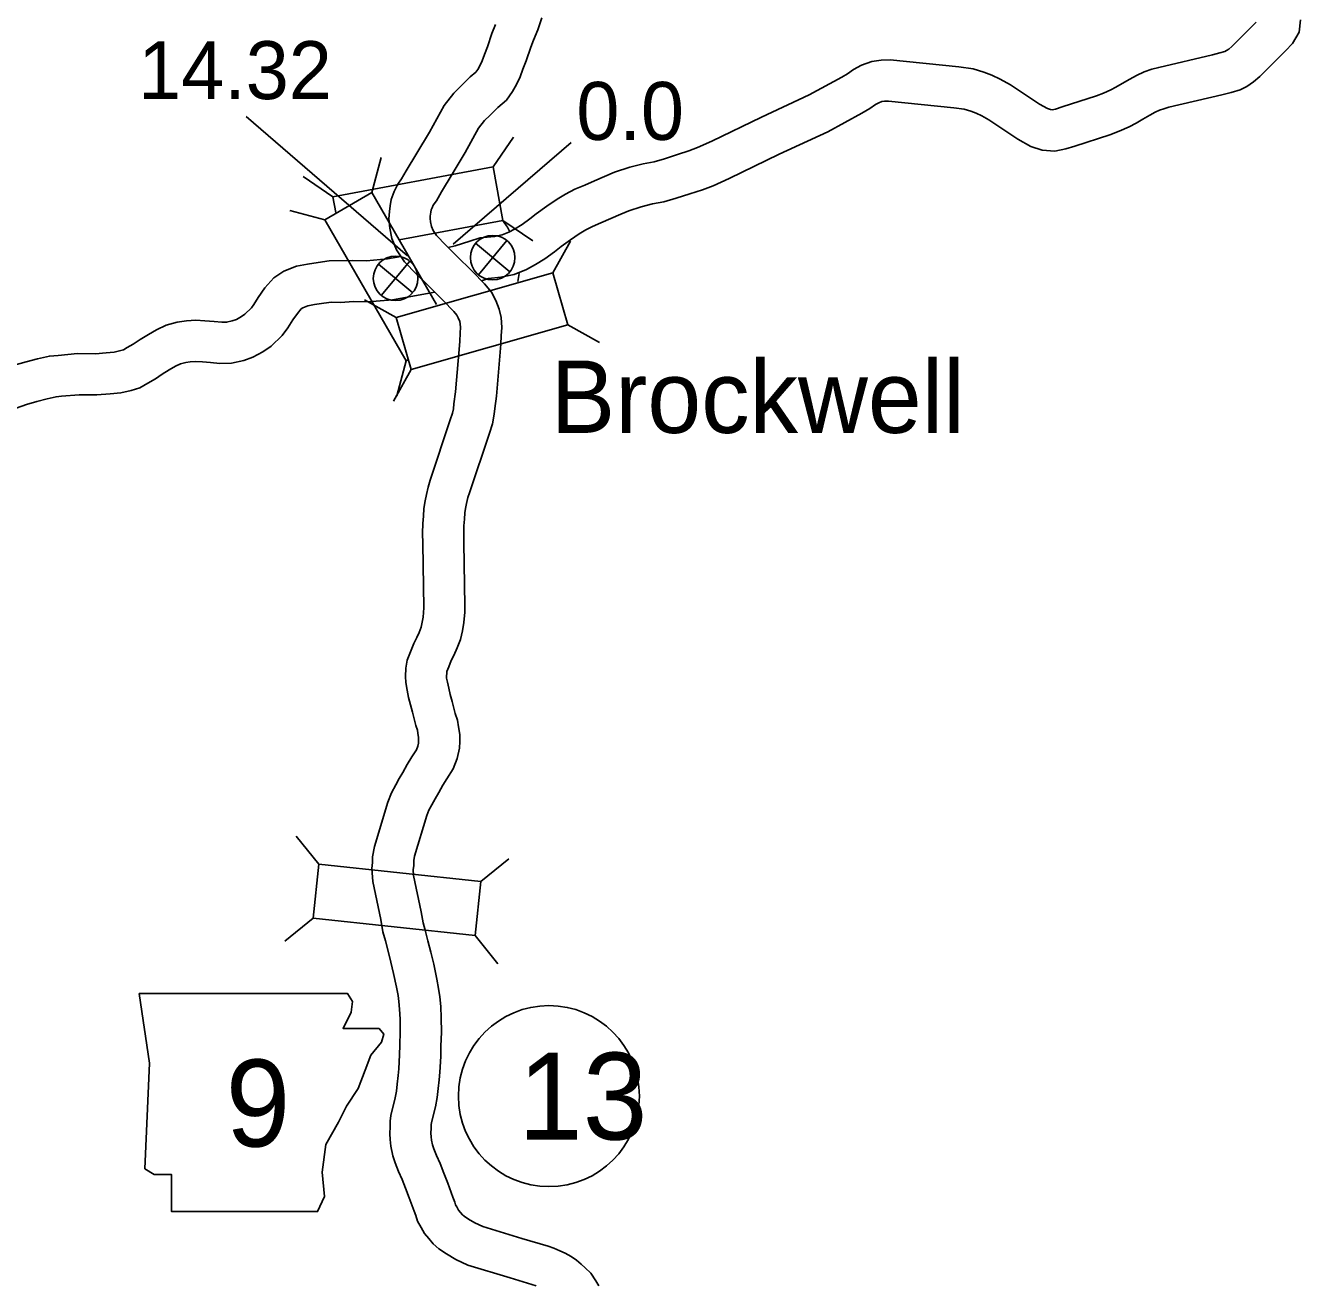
# Model space of a CAD drawing. Extents: x -939622 to -934222, y 1383701 to 1385301.
# Drawn here: x -936444.43 to -936416.53, y 1385007.92 to 1385035.42 of the extents above; entities that cross this region are included whole.
import ezdxf

# ---------------------------------------------------------------- set-up
doc = ezdxf.new("R2010")
doc.units = 0
for name, color, linetype in [('Level 10', 7, 'Continuous'), ('Level 20', 7, 'Continuous'), ('Level 21', 7, 'Continuous'), ('Level 24', 7, 'Continuous'), ('Level 25', 7, 'Continuous'), ('Level 26', 7, 'Continuous'), ('Level 27', 7, 'Continuous')]:
    doc.layers.add(name, color=color, linetype=linetype)

msp = doc.modelspace()

# ---------------------------------------------------------------- linework, layer by layer
at = {"layer": 'Level 10'}
for points in [[(-936434.148, 1385035.436), (-936434.222, 1385035.246), (-936434.32, 1385034.949), (-936434.384, 1385034.786), (-936434.439, 1385034.643), (-936434.488, 1385034.535), (-936434.534, 1385034.454), (-936434.574, 1385034.398), (-936434.699, 1385034.292), (-936434.907, 1385034.087), (-936435.057, 1385033.936), (-936435.267, 1385033.671), (-936435.59, 1385033.087), (-936435.865, 1385032.628), (-936436.104, 1385032.236), (-936436.2, 1385032.066), (-936436.286, 1385031.945), (-936436.363, 1385031.786), (-936436.428, 1385031.613), (-936436.451, 1385031.47), (-936436.468, 1385031.351), (-936436.481, 1385031.188), (-936436.461, 1385030.985), (-936436.414, 1385030.761), (-936436.313, 1385030.509), (-936436.135, 1385030.248), (-936435.872, 1385029.979), (-936435.637, 1385029.744)], [(-936433.129, 1385035.585), (-936433.22, 1385035.321), (-936433.314, 1385035.097), (-936433.375, 1385034.941), (-936433.473, 1385034.644), (-936433.545, 1385034.461), (-936433.609, 1385034.294), (-936433.685, 1385034.128), (-936433.772, 1385033.973), (-936433.906, 1385033.784), (-936434.092, 1385033.627), (-936434.273, 1385033.448), (-936434.383, 1385033.337), (-936434.515, 1385033.171), (-936434.81, 1385032.637), (-936435.095, 1385032.162), (-936435.329, 1385031.78), (-936435.44, 1385031.583), (-936435.509, 1385031.486), (-936435.535, 1385031.432), (-936435.553, 1385031.382), (-936435.561, 1385031.332), (-936435.574, 1385031.25), (-936435.578, 1385031.198), (-936435.57, 1385031.123), (-936435.549, 1385031.023), (-936435.513, 1385030.935), (-936435.436, 1385030.82), (-936435.233, 1385030.612), (-936435.004, 1385030.385)], [(-936417.501, 1385035.491), (-936418.031, 1385034.96), (-936418.098, 1385034.901), (-936418.148, 1385034.869), (-936418.186, 1385034.851), (-936418.292, 1385034.817), (-936418.456, 1385034.777), (-936419.629, 1385034.501), (-936419.785, 1385034.459), (-936419.951, 1385034.401), (-936420.117, 1385034.325), (-936420.266, 1385034.242), (-936420.431, 1385034.147), (-936420.572, 1385034.066), (-936420.676, 1385034.007), (-936420.837, 1385033.937), (-936420.996, 1385033.877), (-936421.742, 1385033.635), (-936421.889, 1385033.589), (-936421.961, 1385033.574), (-936421.997, 1385033.577), (-936422.068, 1385033.601), (-936422.243, 1385033.698), (-936422.876, 1385034.121), (-936423.098, 1385034.247), (-936423.282, 1385034.328), (-936423.455, 1385034.396), (-936423.695, 1385034.466), (-936424.003, 1385034.51), (-936425.511, 1385034.665), (-936425.706, 1385034.66), (-936425.912, 1385034.631), (-936426.134, 1385034.548), (-936426.308, 1385034.454), (-936426.441, 1385034.357), (-936426.564, 1385034.287), (-936427.279, 1385033.9), (-936428.323, 1385033.415), (-936429.411, 1385032.885), (-936429.724, 1385032.745), (-936429.916, 1385032.673), (-936430.162, 1385032.592), (-936430.446, 1385032.503), (-936430.676, 1385032.438), (-936430.912, 1385032.391), (-936431.209, 1385032.315), (-936431.54, 1385032.207), (-936431.76, 1385032.116), (-936431.978, 1385032.019), (-936432.193, 1385031.928), (-936432.412, 1385031.834), (-936432.611, 1385031.729), (-936432.794, 1385031.62), (-936433.024, 1385031.464), (-936433.253, 1385031.295), (-936433.391, 1385031.187), (-936433.564, 1385031.064), (-936433.731, 1385030.961), (-936433.851, 1385030.894), (-936433.997, 1385030.837), (-936434.165, 1385030.8), (-936434.484, 1385030.773), (-936434.707, 1385030.696), (-936435.026, 1385030.6), (-936435.18, 1385030.56)], [(-936416.528, 1385035.54), (-936416.559, 1385035.269), (-936416.706, 1385035.021), (-936416.856, 1385034.863), (-936417.416, 1385034.302), (-936417.554, 1385034.182), (-936417.705, 1385034.083), (-936417.851, 1385034.013), (-936418.049, 1385033.949), (-936418.248, 1385033.902), (-936419.408, 1385033.629), (-936419.52, 1385033.598), (-936419.615, 1385033.565), (-936419.71, 1385033.522), (-936419.822, 1385033.459), (-936419.982, 1385033.367), (-936420.125, 1385033.284), (-936420.275, 1385033.199), (-936420.5, 1385033.103), (-936420.698, 1385033.028), (-936421.47, 1385032.777), (-936421.662, 1385032.718), (-936421.906, 1385032.665), (-936422.183, 1385032.691), (-936422.432, 1385032.773), (-936422.713, 1385032.93), (-936423.348, 1385033.354), (-936423.503, 1385033.442), (-936423.628, 1385033.497), (-936423.745, 1385033.543), (-936423.886, 1385033.584), (-936424.113, 1385033.617), (-936425.546, 1385033.764), (-936425.633, 1385033.762), (-936425.689, 1385033.754), (-936425.759, 1385033.728), (-936425.828, 1385033.69), (-936425.954, 1385033.6), (-936426.126, 1385033.501), (-936426.874, 1385033.095), (-936427.936, 1385032.603), (-936429.03, 1385032.07), (-936429.381, 1385031.912), (-936429.618, 1385031.823), (-936429.889, 1385031.735), (-936430.188, 1385031.641), (-936430.465, 1385031.562), (-936430.712, 1385031.513), (-936430.958, 1385031.45), (-936431.228, 1385031.363), (-936431.406, 1385031.288), (-936431.621, 1385031.194), (-936431.84, 1385031.1), (-936432.024, 1385031.022), (-936432.169, 1385030.945), (-936432.311, 1385030.86), (-936432.505, 1385030.728), (-936432.707, 1385030.58), (-936432.852, 1385030.465), (-936433.067, 1385030.314), (-936433.273, 1385030.186), (-936433.467, 1385030.077), (-936433.737, 1385029.973), (-936434.029, 1385029.909), (-936434.296, 1385029.886), (-936434.451, 1385029.832)], [(-936435.004, 1385030.385), (-936434.649, 1385030.037), (-936434.384, 1385029.763), (-936434.236, 1385029.583), (-936434.141, 1385029.401), (-936434.065, 1385029.209), (-936434.025, 1385029.03), (-936434.005, 1385028.81), (-936434.021, 1385028.631), (-936434.03, 1385028.445), (-936434.126, 1385027.306), (-936434.162, 1385027.041), (-936434.172, 1385026.915), (-936434.212, 1385026.707), (-936434.28, 1385026.502), (-936434.717, 1385025.197), (-936434.75, 1385025.089), (-936434.779, 1385024.959), (-936434.802, 1385024.853), (-936434.817, 1385024.754), (-936434.825, 1385024.617), (-936434.838, 1385024.474), (-936434.84, 1385024.311), (-936434.838, 1385024.097), (-936434.814, 1385022.721)], [(-936436.214, 1385030.364), (-936436.512, 1385030.311), (-936436.97, 1385030.273), (-936437.279, 1385030.277), (-936437.782, 1385030.266), (-936438.025, 1385030.235), (-936438.258, 1385030.2), (-936438.503, 1385030.153), (-936438.776, 1385030.044), (-936438.998, 1385029.9), (-936439.19, 1385029.676), (-936439.339, 1385029.469), (-936439.431, 1385029.312), (-936439.487, 1385029.241), (-936439.63, 1385029.1), (-936439.703, 1385029.05), (-936439.817, 1385028.989), (-936439.908, 1385028.957), (-936440.032, 1385028.927), (-936440.133, 1385028.927), (-936440.304, 1385028.944), (-936440.503, 1385028.959), (-936440.7, 1385028.968), (-936440.911, 1385028.959), (-936441.114, 1385028.929), (-936441.356, 1385028.859), (-936441.562, 1385028.763), (-936441.737, 1385028.661), (-936441.923, 1385028.552), (-936442.077, 1385028.448), (-936442.204, 1385028.371), (-936442.286, 1385028.325), (-936442.348, 1385028.306), (-936442.494, 1385028.274), (-936442.665, 1385028.255), (-936442.9, 1385028.235), (-936443.295, 1385028.241), (-936443.718, 1385028.202), (-936443.907, 1385028.187), (-936444.17, 1385028.122), (-936444.419, 1385028.063), (-936444.68, 1385027.985)], [(-936435.471, 1385029.582), (-936436.396, 1385029.418), (-936436.938, 1385029.372), (-936437.259, 1385029.377), (-936437.529, 1385029.361), (-936437.733, 1385029.365), (-936437.902, 1385029.343), (-936438.106, 1385029.313), (-936438.249, 1385029.285), (-936438.361, 1385029.24), (-936438.4, 1385029.216), (-936438.482, 1385029.12), (-936438.583, 1385028.979), (-936438.687, 1385028.801), (-936438.817, 1385028.638), (-936439.054, 1385028.403), (-936439.235, 1385028.279), (-936439.453, 1385028.163), (-936439.653, 1385028.092), (-936439.923, 1385028.028), (-936440.176, 1385028.026), (-936440.383, 1385028.048), (-936440.557, 1385028.06), (-936440.702, 1385028.067), (-936440.827, 1385028.062), (-936440.922, 1385028.048), (-936441.038, 1385028.014), (-936441.146, 1385027.964), (-936441.284, 1385027.884), (-936441.442, 1385027.792), (-936441.589, 1385027.691), (-936441.752, 1385027.592), (-936441.93, 1385027.493), (-936442.118, 1385027.435), (-936442.348, 1385027.385), (-936442.578, 1385027.359), (-936442.87, 1385027.335), (-936443.26, 1385027.34), (-936443.64, 1385027.306), (-936443.762, 1385027.296), (-936443.958, 1385027.247), (-936444.186, 1385027.193), (-936444.407, 1385027.127), (-936444.637, 1385027.049)], [(-936435.637, 1385029.744), (-936435.288, 1385029.402), (-936435.056, 1385029.163), (-936434.99, 1385029.082), (-936434.96, 1385029.025), (-936434.928, 1385028.945), (-936434.916, 1385028.891), (-936434.909, 1385028.809), (-936434.919, 1385028.694), (-936434.928, 1385028.505), (-936435.02, 1385027.405), (-936435.057, 1385027.138), (-936435.065, 1385027.035), (-936435.084, 1385026.935), (-936435.134, 1385026.788), (-936435.575, 1385025.469), (-936435.621, 1385025.316), (-936435.657, 1385025.156), (-936435.687, 1385025.02), (-936435.714, 1385024.848), (-936435.723, 1385024.684), (-936435.738, 1385024.52), (-936435.74, 1385024.31), (-936435.738, 1385024.085), (-936435.713, 1385022.679)], [(-936435.713, 1385022.679), (-936435.728, 1385022.473), (-936435.749, 1385022.362), (-936435.775, 1385022.253), (-936435.819, 1385022.138), (-936435.867, 1385022.026), (-936435.936, 1385021.896), (-936436.004, 1385021.713), (-936436.076, 1385021.534), (-936436.108, 1385021.36), (-936436.118, 1385021.175), (-936436.111, 1385021.042), (-936436.081, 1385020.875), (-936436.047, 1385020.72), (-936436.008, 1385020.558), (-936435.964, 1385020.396), (-936435.889, 1385020.106)], [(-936434.814, 1385022.721), (-936434.818, 1385022.584), (-936434.835, 1385022.358), (-936434.868, 1385022.176), (-936434.913, 1385021.987), (-936434.985, 1385021.8), (-936435.054, 1385021.638), (-936435.114, 1385021.525), (-936435.165, 1385021.388), (-936435.207, 1385021.284), (-936435.212, 1385021.254), (-936435.216, 1385021.174), (-936435.215, 1385021.143), (-936435.199, 1385021.051), (-936435.17, 1385020.923), (-936435.136, 1385020.78), (-936435.094, 1385020.626), (-936435.026, 1385020.364)], [(-936435.026, 1385020.364), (-936434.978, 1385020.224), (-936434.953, 1385020.076), (-936434.929, 1385019.911), (-936434.928, 1385019.754), (-936434.932, 1385019.606), (-936434.983, 1385019.38), (-936435.074, 1385019.155), (-936435.213, 1385018.939), (-936435.298, 1385018.801), (-936435.386, 1385018.637), (-936435.467, 1385018.498), (-936435.539, 1385018.368), (-936435.604, 1385018.251), (-936435.649, 1385018.133), (-936435.916, 1385017.243), (-936435.935, 1385017.148), (-936435.935, 1385017.044), (-936435.949, 1385016.944), (-936435.94, 1385016.822), (-936435.772, 1385016.027), (-936435.732, 1385015.79), (-936435.687, 1385015.627), (-936435.625, 1385015.392), (-936435.563, 1385015.147), (-936435.496, 1385014.88), (-936435.431, 1385014.556), (-936435.39, 1385014.352), (-936435.365, 1385014.172), (-936435.345, 1385013.958), (-936435.335, 1385013.71), (-936435.329, 1385013.396), (-936435.339, 1385013.088), (-936435.345, 1385012.865), (-936435.36, 1385012.522), (-936435.378, 1385012.353), (-936435.4, 1385012.16), (-936435.421, 1385011.966), (-936435.461, 1385011.765), (-936435.545, 1385011.421), (-936435.55, 1385011.369), (-936435.555, 1385011.295), (-936435.557, 1385011.188), (-936435.552, 1385011.109), (-936435.546, 1385011.036), (-936435.523, 1385010.929), (-936435.494, 1385010.843), (-936435.438, 1385010.698), (-936435.358, 1385010.52), (-936435.276, 1385010.31), (-936435.191, 1385010.089), (-936435.078, 1385009.786), (-936435.039, 1385009.677), (-936435.021, 1385009.622), (-936434.994, 1385009.574), (-936434.954, 1385009.505), (-936434.913, 1385009.454), (-936434.869, 1385009.403), (-936434.833, 1385009.372), (-936434.739, 1385009.308), (-936434.595, 1385009.223), (-936434.426, 1385009.144), (-936433.567, 1385008.884), (-936432.995, 1385008.711), (-936432.87, 1385008.673), (-936432.737, 1385008.615), (-936432.618, 1385008.559), (-936432.49, 1385008.491), (-936432.371, 1385008.406), (-936432.272, 1385008.319), (-936432.185, 1385008.243), (-936432.059, 1385008.123), (-936431.948, 1385007.958), (-936431.884, 1385007.849)], [(-936435.889, 1385020.106), (-936435.854, 1385020.003), (-936435.842, 1385019.935), (-936435.829, 1385019.843), (-936435.828, 1385019.764), (-936435.83, 1385019.717), (-936435.845, 1385019.65), (-936435.877, 1385019.571), (-936435.975, 1385019.417), (-936436.077, 1385019.251), (-936436.171, 1385019.078), (-936436.25, 1385018.942), (-936436.327, 1385018.803), (-936436.422, 1385018.632), (-936436.501, 1385018.425), (-936436.791, 1385017.459), (-936436.835, 1385017.234), (-936436.835, 1385017.109), (-936436.854, 1385016.974), (-936436.832, 1385016.694), (-936436.657, 1385015.859), (-936436.611, 1385015.594), (-936436.556, 1385015.392), (-936436.496, 1385015.167), (-936436.436, 1385014.928), (-936436.375, 1385014.682), (-936436.314, 1385014.378), (-936436.278, 1385014.199), (-936436.259, 1385014.067), (-936436.243, 1385013.898), (-936436.234, 1385013.683), (-936436.229, 1385013.402), (-936436.238, 1385013.114), (-936436.244, 1385012.897), (-936436.258, 1385012.59), (-936436.273, 1385012.451), (-936436.294, 1385012.258), (-936436.311, 1385012.102), (-936436.34, 1385011.959), (-936436.433, 1385011.575), (-936436.447, 1385011.446), (-936436.454, 1385011.333), (-936436.457, 1385011.169), (-936436.45, 1385011.045), (-936436.438, 1385010.902), (-936436.392, 1385010.691), (-936436.342, 1385010.539), (-936436.268, 1385010.351), (-936436.188, 1385010.172), (-936436.115, 1385009.984), (-936436.032, 1385009.77), (-936435.924, 1385009.479), (-936435.891, 1385009.385), (-936435.85, 1385009.261), (-936435.775, 1385009.126), (-936435.696, 1385008.993), (-936435.606, 1385008.879), (-936435.508, 1385008.766), (-936435.383, 1385008.657), (-936435.221, 1385008.548), (-936435.016, 1385008.426), (-936434.748, 1385008.301), (-936433.828, 1385008.023), (-936433.256, 1385007.849)]]:
    msp.add_lwpolyline(points, dxfattribs=at)
at = {"layer": 'Level 20'}
for p, q in [((-936434.2, 1385032.323), (-936433.753, 1385032.976)), ((-936434.2, 1385032.323), (-936437.704, 1385031.669)), ((-936436.855, 1385031.762), (-936436.651, 1385032.527)), ((-936433.982, 1385031.155), (-936434.2, 1385032.323)), ((-936437.704, 1385031.669), (-936438.357, 1385032.117)), ((-936436.855, 1385031.762), (-936437.884, 1385031.167)), ((-936437.704, 1385031.669), (-936437.64, 1385031.326)), ((-936435.439, 1385029.314), (-936436.855, 1385031.762)), ((-936437.884, 1385031.167), (-936438.649, 1385031.371)), ((-936437.884, 1385031.167), (-936436.099, 1385028.082)), ((-936436.254, 1385030.731), (-936433.982, 1385031.155)), ((-936433.982, 1385031.155), (-936433.329, 1385030.708)), ((-936432.891, 1385030.01), (-936432.506, 1385030.702)), ((-936432.891, 1385030.01), (-936436.318, 1385029.032)), ((-936432.565, 1385028.868), (-936432.891, 1385030.01)), ((-936436.318, 1385029.032), (-936437.01, 1385029.417)), ((-936436.318, 1385029.032), (-936435.992, 1385027.89)), ((-936435.992, 1385027.89), (-936432.565, 1385028.868)), ((-936432.565, 1385028.868), (-936431.872, 1385028.483)), ((-936435.992, 1385027.89), (-936436.377, 1385027.198)), ((-936436.099, 1385028.082), (-936436.304, 1385027.317)), ((-936436.099, 1385028.082), (-936436.066, 1385028.101)), ((-936438.012, 1385017.068), (-936438.51, 1385017.685)), ((-936434.468, 1385016.692), (-936433.852, 1385017.189)), ((-936438.138, 1385015.887), (-936438.754, 1385015.389)), ((-936434.594, 1385015.51), (-936434.096, 1385014.894))]:
    msp.add_line(p, q, dxfattribs=at)
msp.add_lwpolyline([(-936438.138, 1385015.887), (-936434.594, 1385015.51), (-936434.468, 1385016.692), (-936438.012, 1385017.068)], close=True, dxfattribs=at)
at = {"layer": 'Level 21'}
msp.add_lwpolyline([(-936441.947, 1385014.241), (-936441.718, 1385012.718), (-936441.82, 1385010.409), (-936441.617, 1385010.282), (-936441.236, 1385010.282), (-936441.236, 1385009.47), (-936438.039, 1385009.47), (-936437.886, 1385009.8), (-936437.937, 1385010.333), (-936437.861, 1385010.942), (-936437.582, 1385011.424), (-936437.404, 1385011.779), (-936437.15, 1385012.16), (-936436.998, 1385012.566), (-936436.871, 1385012.896), (-936436.643, 1385013.175), (-936436.592, 1385013.352), (-936436.694, 1385013.479), (-936437.48, 1385013.479), (-936437.303, 1385013.835), (-936437.277, 1385014.063), (-936437.382, 1385014.238)], close=True, dxfattribs=at)
at = {"layer": 'Level 24'}
for start, end in [(29.2258, 38.1698), (349.5166, 355.7882)]:
    msp.add_arc((-936435.276, 1385030.116), 1.65, start, end, dxfattribs=at)
at = {"layer": 'Level 25'}
for p, q in [((-936439.602, 1385033.424), (-936436.069, 1385030.378)), ((-936432.486, 1385032.861), (-936435.071, 1385030.634))]:
    msp.add_line(p, q, dxfattribs=at)
at = {"layer": 'Level 26'}
for p, q in [((-936434.58, 1385030.653), (-936433.834, 1385030.026)), ((-936434.52, 1385029.966), (-936433.894, 1385030.713)), ((-936436.705, 1385030.199), (-936435.958, 1385029.572)), ((-936436.645, 1385029.512), (-936436.018, 1385030.259))]:
    msp.add_line(p, q, dxfattribs=at)
for centre in [(-936434.207, 1385030.34), (-936436.332, 1385029.885)]:
    msp.add_circle(centre, 0.487, dxfattribs=at)
at = {"layer": 'Level 27'}
msp.add_circle((-936432.976, 1385011.997), 1.98, dxfattribs=at)

# ---------------------------------------------------------------- texts
at = {"layer": 'Level 21'}
msp.add_text('9', height=1.901, dxfattribs=at).set_placement((-936440.05, 1385010.894))
at = {"layer": 'Level 24'}
msp.add_text('Brockwell', height=1.584, dxfattribs=at).set_placement((-936432.94, 1385026.505))
at = {"layer": 'Level 25'}
for s, p in [('14.32', (-936441.967, 1385033.807)), ('0.0', (-936432.376, 1385032.915))]:
    msp.add_text(s, height=1.2672, dxfattribs=at).set_placement(p)
at = {"layer": 'Level 27'}
msp.add_text('13', height=1.9008, dxfattribs=at).set_placement((-936433.649, 1385011.046))

doc.saveas('drawing.dxf')
